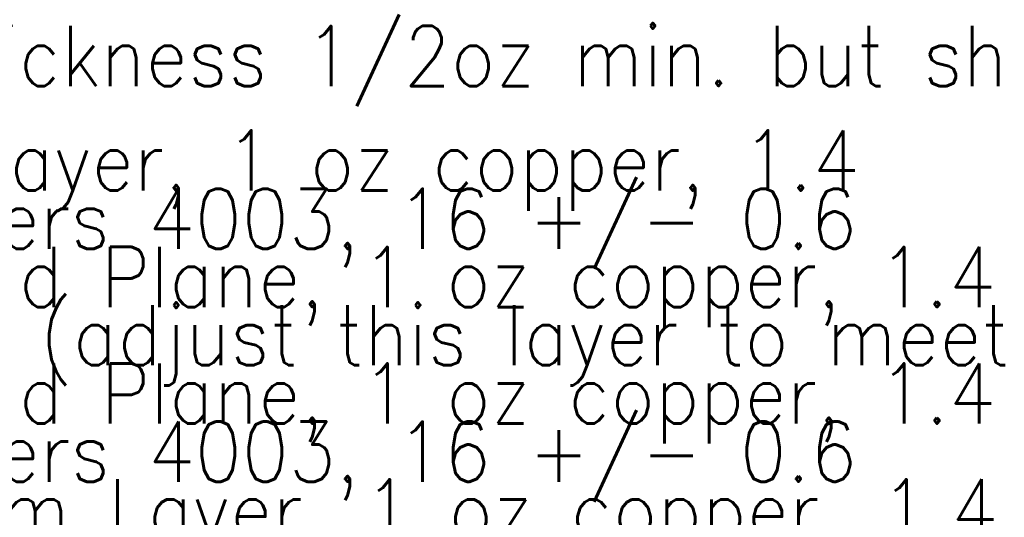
# Model space of a CAD drawing. Header units: millimetres. Extents: x -1.5 to 11.1, y -3 to 5.
# Tile 319 of 323: x 6.4 to 8.5, y 3 to 4. Entities that reach past the tile are written whole.
import ezdxf

# ---------------------------------------------------------------- set-up
doc = ezdxf.new("R2010")
doc.units = ezdxf.units.MM
doc.header["$MEASUREMENT"] = 0
doc.layers.add('Document', color=7, linetype='Continuous', true_color=0x7f7f00)
doc.styles.add('textstyle30', font='standard')
doc.styles.add('textstyle32', font='standard')
doc.styles.add('textstyle33', font='standard')
doc.styles.add('textstyle34', font='standard')
doc.styles.add('textstyle35', font='standard')
doc.styles.add('textstyle36', font='standard')
doc.styles.add('textstyle37', font='standard')
doc.styles.add('textstyle38', font='standard')

# ---------------------------------------------------------------- blocks, each defined once
blk = doc.blocks.new('PCB_F___30T_20G_16D_4003_1')
at = {"layer": 'Document'}
for s, style, p in [('    Beginning foil thickness 1/2oz min. but shall meet the minimum requirements', 'textstyle30', (4.8, 3.8655)), ('    Layer 1 - Top Layer, 1 oz copper, 1.4', 'textstyle32', (4.8, 3.6482)), ('    Dielectric - Rogers 4003, 16 +/- 0.6', 'textstyle33', (4.8, 3.5273)), ('    Layer 2 - Ground Plane, 1 oz copper, 1.4', 'textstyle34', (4.8, 3.4063)), ('    Dielectric - Fr4, (adjust this layer to meet thickness target)', 'textstyle35', (4.8, 3.2853)), ('    Layer 3 - Ground Plane, 1 oz copper, 1.4', 'textstyle36', (4.8, 3.1643)), ('    Dielectric - Rogers 4003, 16 +/- 0.6', 'textstyle37', (4.8, 3.0433)), ('    Layer 4 - Bottom Layer, 1 oz copper, 1.4', 'textstyle38', (4.8, 2.9234))]:
    blk.add_text(s, height=0.125, rotation=360, dxfattribs=dict(at, style=style)).set_placement(p)

msp = doc.modelspace()

# ---------------------------------------------------------------- block references
msp.add_blockref('PCB_F___30T_20G_16D_4003_1', (0, 0))

doc.saveas('drawing.dxf')
